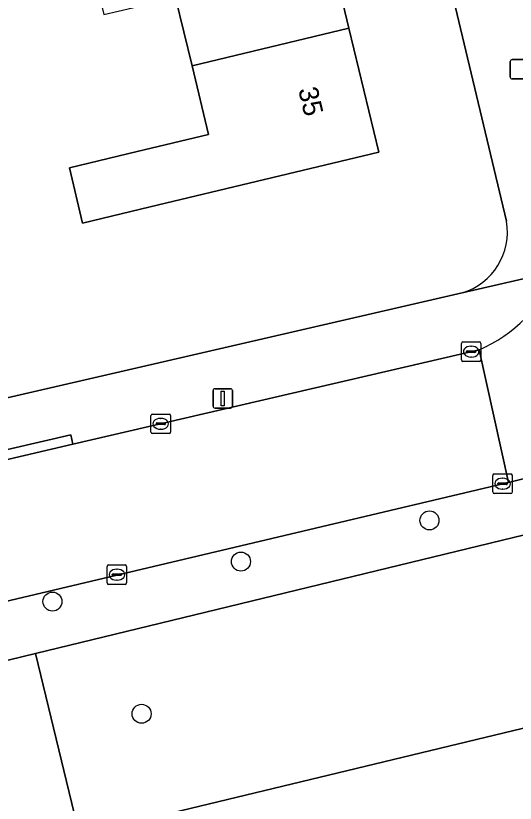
# Model space of a CAD drawing. Extents: x 162026 to 163502, y 387295 to 388169.
# Drawn here: x 163094.21 to 163119.9, y 387614.49 to 387654.99 of the extents above; entities that cross this region are included whole.
import ezdxf

# ---------------------------------------------------------------- set-up
doc = ezdxf.new("R2010")
doc.units = 0
for name, color, linetype in [('IMGEO_Boom', 7, 'Continuous'), ('IMGEO_Erf', 7, 'Continuous'), ('IMGEO_Groenvoorziening', 7, 'Continuous'), ('IMGEO_Kolk', 7, 'Continuous'), ('IMGEO_Lichtmast', 7, 'Continuous'), ('IMGEO_Loofbos', 7, 'Continuous'), ('IMGEO_Pand', 7, 'Continuous'), ('IMGEO_Pand_nummerreeks', 7, 'Continuous'), ('IMGEO_Rijbaan_lokaal_open', 7, 'Continuous'), ('IMGEO_Voetpad_open', 7, 'Continuous')]:
    doc.layers.add(name, color=color, linetype=linetype)

msp = doc.modelspace()

# ---------------------------------------------------------------- linework, layer by layer
at = {"layer": 'IMGEO_Boom'}
for centre in [(163115.487, 387629.041), (163105.79, 387626.922), (163096.093, 387624.866), (163100.681, 387619.096)]:
    msp.add_circle(centre, 0.489, dxfattribs=at)
at = {"layer": 'IMGEO_Erf'}
for points in [[(163119.445, 387644.426), (163105.006, 387704.916)], [(163109.814, 387660.728), (163111.346, 387654.358), (163112.878, 387647.984), (163101.127, 387645.16), (163097.647, 387644.324), (163096.963, 387647.17), (163100.444, 387648.006), (163104.127, 387648.891), (163103.275, 387652.418), (163102.428, 387655.941)], [(163065.711, 387628.886), (163090.684, 387634.64), (163088.635, 387642.638), (163085.636, 387654.341), (163087.815, 387654.833), (163089.108, 387649.347), (163092.049, 387650.094), (163093.538, 387643.894), (163090.572, 387643.134), (163092.634, 387635.089), (163117.173, 387640.742)]]:
    msp.add_lwpolyline(points, dxfattribs=at)
msp.add_lwpolyline([(163097.485, 387612.851), (163098.444, 387608.768), (163098.801, 387607.29), (163105.193, 387580.437), (163132.379, 387586.814), (163133.781, 387580.923), (163157.448, 387586.432), (163150.87, 387615.2), (163141.557, 387612.921), (163124.413, 387608.727), (163122.182, 387618.809)], close=True, dxfattribs=at)
msp.add_arc((163116.227, 387643.868), 3.266, 286.8415, 9.8325, dxfattribs=at)
at = {"layer": 'IMGEO_Groenvoorziening'}
msp.add_lwpolyline([(163095.218, 387622.192), (163090.349, 387621.011), (163092.608, 387611.636), (163093.582, 387607.596), (163098.444, 387608.768), (163097.485, 387612.851)], close=True, dxfattribs=at)
at = {"layer": 'IMGEO_Kolk'}
for p, q in [((163117.131, 387637.295), (163117.131, 387638.147)), ((163117.206, 387638.221), (163118.058, 387638.221)), ((163117.619, 387638.001), (163117.644, 387638.001)), ((163118.132, 387638.147), (163118.132, 387637.295)), ((163117.39, 387637.715), (163117.39, 387637.727)), ((163117.828, 387637.678), (163117.43, 387637.678)), ((163117.433, 387637.764), (163117.831, 387637.764)), ((163117.874, 387637.727), (163117.874, 387637.715)), ((163118.058, 387637.221), (163117.206, 387637.221)), ((163117.642, 387637.441), (163117.617, 387637.441)), ((163101.163, 387633.582), (163101.163, 387634.434)), ((163101.238, 387634.508), (163102.09, 387634.508)), ((163101.651, 387634.288), (163101.676, 387634.288)), ((163102.164, 387634.434), (163102.164, 387633.582)), ((163101.422, 387634.002), (163101.422, 387634.014)), ((163101.86, 387633.965), (163101.462, 387633.965)), ((163101.465, 387634.051), (163101.863, 387634.051)), ((163101.906, 387634.014), (163101.906, 387634.002)), ((163102.09, 387633.508), (163101.238, 387633.508)), ((163101.674, 387633.728), (163101.649, 387633.728)), ((163118.823, 387631.428), (163119.675, 387631.428)), ((163118.748, 387630.502), (163118.748, 387631.354)), ((163119.05, 387630.971), (163119.448, 387630.971)), ((163119.236, 387631.208), (163119.261, 387631.208)), ((163119.749, 387631.354), (163119.749, 387630.502)), ((163119.007, 387630.922), (163119.007, 387630.934)), ((163119.445, 387630.885), (163119.047, 387630.885)), ((163119.259, 387630.648), (163119.234, 387630.648)), ((163119.491, 387630.934), (163119.491, 387630.922)), ((163119.675, 387630.428), (163118.823, 387630.428)), ((163098.909, 387625.824), (163098.909, 387626.676)), ((163098.984, 387626.75), (163099.836, 387626.75)), ((163099.397, 387626.53), (163099.422, 387626.53)), ((163099.91, 387626.676), (163099.91, 387625.824)), ((163099.168, 387626.244), (163099.168, 387626.256)), ((163099.606, 387626.207), (163099.208, 387626.207)), ((163099.211, 387626.293), (163099.609, 387626.293)), ((163099.652, 387626.256), (163099.652, 387626.244)), ((163099.836, 387625.75), (163098.984, 387625.75)), ((163099.42, 387625.97), (163099.395, 387625.97))]:
    msp.add_line(p, q, dxfattribs=at)
for points in [[(163117.131, 387637.295), (163117.131, 387638.147)], [(163117.206, 387638.221), (163118.058, 387638.221)], [(163118.132, 387638.147), (163118.132, 387637.295)], [(163118.058, 387637.221), (163117.206, 387637.221)], [(163101.163, 387633.582), (163101.163, 387634.434)], [(163101.238, 387634.508), (163102.09, 387634.508)], [(163102.164, 387634.434), (163102.164, 387633.582)], [(163102.09, 387633.508), (163101.238, 387633.508)], [(163118.823, 387631.428), (163119.675, 387631.428)], [(163118.748, 387630.502), (163118.748, 387631.354)], [(163119.749, 387631.354), (163119.749, 387630.502)], [(163119.675, 387630.428), (163118.823, 387630.428)], [(163098.909, 387625.824), (163098.909, 387626.676)], [(163098.984, 387626.75), (163099.836, 387626.75)], [(163099.91, 387626.676), (163099.91, 387625.824)], [(163099.836, 387625.75), (163098.984, 387625.75)]]:
    msp.add_lwpolyline(points, dxfattribs=at)
for centre, radius, start, end in [((163117.208, 387638.145), 0.0765, 91.552, 178.448), ((163117.208, 387638.145), 0.0765, 91.552, 178.448), ((163118.056, 387638.145), 0.0765, 1.552, 88.448), ((163118.056, 387638.145), 0.0765, 1.552, 88.448), ((163117.43, 387637.724), 0.0403, 85.8775, 175.7526), ((163117.427, 387637.714), 0.0366, 178.938, 274.7102), ((163117.831, 387637.721), 0.043, 264.8664, 352.4533), ((163117.835, 387637.726), 0.0386, 1.7309, 96.639), ((163117.208, 387637.297), 0.0765, 181.552, 268.448), ((163117.208, 387637.297), 0.0765, 181.552, 268.448), ((163118.056, 387637.297), 0.0765, 271.552, 358.448), ((163118.056, 387637.297), 0.0765, 271.552, 358.448), ((163101.24, 387634.432), 0.0765, 91.552, 178.448), ((163101.24, 387634.432), 0.0765, 91.552, 178.448), ((163102.088, 387634.432), 0.0765, 1.552, 88.448), ((163102.088, 387634.432), 0.0765, 1.552, 88.448), ((163101.462, 387634.011), 0.0403, 85.8775, 175.7526), ((163101.459, 387634.001), 0.0366, 178.938, 274.7102), ((163101.863, 387634.008), 0.043, 264.8664, 352.4533), ((163101.867, 387634.013), 0.0386, 1.7309, 96.639), ((163101.24, 387633.584), 0.0765, 181.552, 268.448), ((163101.24, 387633.584), 0.0765, 181.552, 268.448), ((163102.088, 387633.584), 0.0765, 271.552, 358.448), ((163102.088, 387633.584), 0.0765, 271.552, 358.448), ((163118.825, 387631.352), 0.0765, 91.552, 178.448), ((163118.825, 387631.352), 0.0765, 91.552, 178.448), ((163119.673, 387631.352), 0.0765, 1.552, 88.448), ((163119.673, 387631.352), 0.0765, 1.552, 88.448), ((163119.047, 387630.931), 0.0403, 85.8775, 175.7526), ((163119.452, 387630.933), 0.0386, 1.7309, 96.639), ((163119.044, 387630.921), 0.0366, 178.938, 274.7102), ((163119.448, 387630.928), 0.043, 264.8664, 352.4533), ((163118.825, 387630.504), 0.0765, 181.552, 268.448), ((163118.825, 387630.504), 0.0765, 181.552, 268.448), ((163119.673, 387630.504), 0.0765, 271.552, 358.448), ((163119.673, 387630.504), 0.0765, 271.552, 358.448), ((163098.986, 387626.674), 0.0765, 91.552, 178.448), ((163098.986, 387626.674), 0.0765, 91.552, 178.448), ((163099.834, 387626.674), 0.0765, 1.552, 88.448), ((163099.834, 387626.674), 0.0765, 1.552, 88.448), ((163099.208, 387626.253), 0.0403, 85.8775, 175.7526), ((163099.205, 387626.243), 0.0366, 178.938, 274.7102), ((163099.609, 387626.25), 0.043, 264.8664, 352.4533), ((163099.613, 387626.255), 0.0386, 1.7309, 96.639), ((163098.986, 387625.826), 0.0765, 181.552, 268.448), ((163098.986, 387625.826), 0.0765, 181.552, 268.448), ((163099.834, 387625.826), 0.0765, 271.552, 358.448), ((163099.834, 387625.826), 0.0765, 271.552, 358.448)]:
    msp.add_arc(centre, radius, start, end, dxfattribs=at)
for centre, major_axis, ratio, start_param, end_param in [((163117.618, 387637.721), (-0.387, 0.002), 0.722429, 4.712389, 7.853982), ((163117.643, 387637.721), (-0.39, 0.002), 0.717154, 1.570796, 4.712389), ((163101.65, 387634.008), (-0.387, 0.002), 0.722429, 4.712389, 7.853982), ((163101.675, 387634.008), (-0.39, 0.002), 0.717154, 1.570796, 4.712389), ((163119.235, 387630.928), (-0.387, 0.002), 0.722429, 4.712389, 7.853982), ((163119.26, 387630.928), (-0.39, 0.002), 0.717154, 1.570796, 4.712389), ((163099.396, 387626.25), (-0.387, 0.002), 0.722429, 4.712389, 7.853982), ((163099.421, 387626.25), (-0.39, 0.002), 0.717154, 1.570796, 4.712389)]:
    msp.add_ellipse(centre, major_axis=major_axis, ratio=ratio, start_param=start_param, end_param=end_param, dxfattribs=at)
at = {"layer": 'IMGEO_Lichtmast'}
for p, q in [((163119.643, 387651.844), (163119.643, 387652.644)), ((163119.643, 387652.644), (163119.643, 387651.844)), ((163119.743, 387652.744), (163120.533, 387652.744)), ((163120.533, 387652.744), (163119.743, 387652.744)), ((163120.533, 387651.744), (163119.743, 387651.744)), ((163119.743, 387651.744), (163120.533, 387651.744)), ((163104.357, 387634.915), (163104.357, 387635.715)), ((163104.357, 387635.715), (163104.357, 387634.915)), ((163104.457, 387635.815), (163105.247, 387635.815)), ((163105.247, 387635.815), (163104.457, 387635.815)), ((163105.347, 387635.715), (163105.347, 387634.915)), ((163105.347, 387634.915), (163105.347, 387635.715)), ((163105.247, 387634.815), (163104.457, 387634.815)), ((163104.457, 387634.815), (163105.247, 387634.815))]:
    msp.add_line(p, q, dxfattribs=at)
msp.add_lwpolyline([(163104.777, 387635.69), (163104.927, 387635.69), (163104.927, 387634.94), (163104.777, 387634.94), (163104.777, 387635.69)], dxfattribs=at)
for centre, start, end in [((163119.743, 387652.644), 90, 180), ((163119.743, 387652.644), 90, 180), ((163119.743, 387651.844), 180, 270), ((163119.743, 387651.844), 180, 270), ((163104.457, 387635.715), 90, 180), ((163104.457, 387635.715), 90, 180), ((163105.247, 387635.715), 0, 90), ((163105.247, 387635.715), 360, 90), ((163104.457, 387634.915), 180, 270), ((163104.457, 387634.915), 180, 270), ((163105.247, 387634.915), 270, 0), ((163105.247, 387634.915), 270, 0)]:
    msp.add_arc(centre, 0.1, start, end, dxfattribs=at)
at = {"layer": 'IMGEO_Loofbos'}
msp.add_lwpolyline([(163150.87, 387615.2), (163157.448, 387586.432), (163133.781, 387580.923), (163134.233, 387579.022), (163169.405, 387587.463), (163169.639, 387586.492), (163171.638, 387586.945), (163159.209, 387626.077), (163158.959, 387626.866), (163157.669, 387627.012), (163157.704, 387627.36), (163150.058, 387628.226), (163149.784, 387621.224), (163138.297, 387623.342), (163136.282, 387629.787), (163136.014, 387629.817), (163136.07, 387630.465), (163131.472, 387630.986), (163095.218, 387622.192), (163097.485, 387612.851), (163122.182, 387618.809), (163124.413, 387608.727), (163141.557, 387612.921)], close=True, dxfattribs=at)
at = {"layer": 'IMGEO_Pand'}
for points in [[(163111.346, 387654.358), (163109.814, 387660.728), (163105.219, 387659.624), (163103.09, 387659.112), (163102.395, 387662), (163096.254, 387660.522), (163096.957, 387657.595), (163098.054, 387657.859), (163098.729, 387655.052), (163102.428, 387655.941), (163103.275, 387652.418)], [(163111.346, 387654.358), (163103.275, 387652.418), (163104.127, 387648.891), (163100.444, 387648.006), (163096.963, 387647.17), (163097.647, 387644.324), (163101.127, 387645.16), (163112.878, 387647.984)]]:
    msp.add_lwpolyline(points, close=True, dxfattribs=at)
at = {"layer": 'IMGEO_Rijbaan_lokaal_open'}
for points in [[(163000, 387602.721), (163084.55, 387622.71), (163089.75, 387623.942), (163119.545, 387630.998), (163118.037, 387637.814), (163097.148, 387632.957), (163089.671, 387631.218), (163088.198, 387630.876), (163066.582, 387625.85), (163048.502, 387621.606), (163000, 387610.111)], [(163118.037, 387637.814), (163119.545, 387630.998), (163120.439, 387631.21)]]:
    msp.add_lwpolyline(points, dxfattribs=at)
msp.add_arc((163115.225, 387644.473), 7.228, 292.8918, 338.6648, dxfattribs=at)
at = {"layer": 'IMGEO_Voetpad_open'}
for points in [[(163105.006, 387704.916), (163119.445, 387644.426)], [(163121.958, 387641.843), (163117.173, 387640.742), (163092.634, 387635.089), (163090.684, 387634.64), (163065.711, 387628.886), (163060.873, 387627.635)], [(163117.173, 387640.742), (163121.958, 387641.843)], [(163097.031, 387633.442), (163097.148, 387632.957), (163118.037, 387637.814)], [(163066.582, 387625.85), (163088.198, 387630.876), (163089.671, 387631.218), (163089.554, 387631.703), (163097.031, 387633.442)], [(163120.439, 387631.21), (163119.545, 387630.998), (163089.75, 387623.942), (163089.861, 387623.487), (163090.349, 387621.011), (163095.218, 387622.192), (163131.472, 387630.986)]]:
    msp.add_lwpolyline(points, dxfattribs=at)
msp.add_lwpolyline([(163089.671, 387631.218), (163097.148, 387632.957), (163097.031, 387633.442), (163089.554, 387631.703)], close=True, dxfattribs=at)
for centre, radius, start, end in [((163116.227, 387643.868), 3.266, 286.8415, 9.8325), ((163115.225, 387644.473), 7.228, 292.8918, 338.6648)]:
    msp.add_arc(centre, radius, start, end, dxfattribs=at)

# ---------------------------------------------------------------- texts
at = {"layer": 'IMGEO_Pand_nummerreeks'}
msp.add_text('35', height=1, rotation=283.5216, dxfattribs=at).set_placement((163108.729, 387651.206))

doc.saveas('drawing.dxf')
